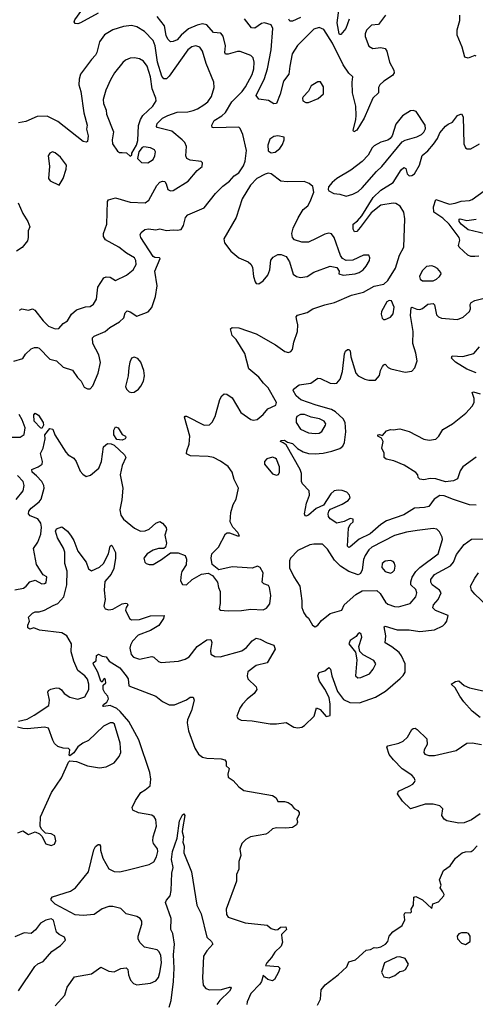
# Model space of a CAD drawing. Extents: x 1603745 to 1745082, y 385868 to 533966.
# Tile 538 of 646: x 1627650 to 1631048, y 493066 to 500411. Entities that reach past the tile are written whole.
import ezdxf

# ---------------------------------------------------------------- set-up
doc = ezdxf.new("R2010")
doc.units = 0

msp = doc.modelspace()

# ---------------------------------------------------------------- linework, layer by layer
at = {"layer": '0CON20XD'}
for points in [[(1630108.5, 500415), (1630082.3, 500345), (1630045, 500300), (1630035, 500299.2), (1630032.5, 500305), (1630018, 500388), (1630045.3, 500595.3)], [(1628235, 500458.8), (1628105, 500386), (1628085, 500380), (1628065, 500383.3), (1628056.7, 500395), (1628060.5, 500409.5), (1628115, 500481.2)], [(1627606, 497864), (1627675, 497884), (1627693.8, 497915), (1627735, 497956), (1627760, 497965), (1627784.3, 497965.7), (1627795, 497960), (1627875, 497879.2), (1627925, 497865.7), (1627975, 497819.4), (1628045, 497797.5), (1628082, 497742), (1628108, 497715), (1628130.5, 497670.5), (1628155, 497656.7), (1628175, 497656.7), (1628195, 497680), (1628236.3, 497773.7), (1628253.8, 497853.8), (1628241.2, 497911.2), (1628197.1, 497995), (1628193.1, 498036.9), (1628205, 498050), (1628288.8, 498085), (1628323.3, 498115), (1628394.3, 498155.7), (1628427, 498187), (1628436, 498224), (1628451.7, 498238.3), (1628475, 498232.5), (1628525, 498200), (1628608.8, 498231.2), (1628637.1, 498262.9), (1628664.4, 498345), (1628675.6, 498425), (1628658.6, 498535), (1628698.1, 498628.1), (1628692.5, 498635), (1628657.3, 498637.3), (1628644.7, 498644.7), (1628554.2, 498785), (1628548.8, 498805), (1628555.9, 498824.1), (1628582.5, 498845), (1628610.3, 498849.7), (1628665, 498844), (1628695, 498851.2), (1628745, 498838.8), (1628795, 498843.8), (1628825, 498840), (1628853.8, 498846.2), (1628871.2, 498875), (1628888, 498935), (1628903.8, 498955), (1629025, 499006.7), (1629110, 499115), (1629165, 499167.8), (1629215, 499205.5), (1629250.8, 499245), (1629285, 499269.2), (1629319.1, 499320.9), (1629332.5, 499355), (1629341.5, 499435), (1629315, 499553.3), (1629295, 499600), (1629285, 499610), (1629095, 499602.9), (1629085, 499607.5), (1629084.4, 499625), (1629100.7, 499659.3), (1629156.8, 499693.2), (1629185, 499719.2), (1629232.4, 499797.6), (1629309.3, 499875), (1629335, 499909.1), (1629385, 500002.5), (1629396, 500045), (1629400, 500095), (1629391.9, 500125), (1629375, 500144.3), (1629295, 500173.3), (1629275, 500174.5), (1629205, 500152.7), (1629184.2, 500154.2), (1629180.4, 500165), (1629185.2, 500215), (1629167.6, 500287.6), (1629149.7, 500309.7), (1629094.8, 500314.8), (1629045, 500373.5), (1629015, 500380), (1628975, 500370.4), (1628908.7, 500341.3), (1628854, 500296), (1628825, 500260.4), (1628795, 500246.9), (1628775, 500246), (1628756.2, 500266.2), (1628743.1, 500293.1), (1628731.2, 500365), (1628675.4, 500435)], [(1630377.8, 500445), (1630325.4, 500374.6), (1630275, 500370.4), (1630237.7, 500332.3), (1630227.1, 500305), (1630227.3, 500285), (1630254, 500214), (1630285, 500195.5), (1630345, 500204.3), (1630375.7, 500195.7), (1630388, 500175), (1630408, 500095), (1630440, 500035), (1630442, 500015), (1630430.8, 499995), (1630365, 499953.1), (1630335.7, 499925), (1630325.6, 499905), (1630325.7, 499865), (1630284.4, 499825), (1630220.5, 499675), (1630165, 499587.5), (1630143.2, 499573.2), (1630138.1, 499585), (1630157.9, 499665), (1630159.6, 499695), (1630156.7, 499765), (1630131.6, 499865), (1630129.7, 499945), (1630135.4, 499985.4), (1630105, 500010.6), (1630062.7, 500075), (1629983.8, 500235), (1629917.6, 500337.6), (1629885, 500351.9), (1629845, 500339.5), (1629722.3, 500217.7), (1629683.2, 500155), (1629665, 500063.3), (1629657.5, 500005), (1629617.3, 499952.7), (1629592.3, 499855), (1629565, 499786.7), (1629545, 499783.3), (1629505, 499808.8), (1629435, 499817.5), (1629413.9, 499843.9), (1629477, 499973), (1629499.5, 500045), (1629525.6, 500185), (1629538.8, 500345), (1629525, 500371.5), (1629475, 500386.5), (1629455, 500383.3), (1629405, 500347.3), (1629380.4, 500350.4), (1629326.7, 500416.7)], [(1629745, 500427.8), (1629685, 500400), (1629665, 500400.6), (1629658.2, 500415)], [(1631055, 500137.5), (1631045, 500142.5), (1630995, 500124), (1630970.9, 500130.9), (1630950, 500205), (1630912.5, 500295), (1630913.9, 500335), (1630934, 500405), (1630933.4, 500445)], [(1627650, 498245), (1627666, 498254), (1627715, 498244.3), (1627745, 498254.2), (1627763.6, 498243.6), (1627825, 498164.3), (1627865, 498125.6), (1627915, 498105.8), (1627941.7, 498108.3), (1627975, 498144.3), (1628008, 498165), (1628036.9, 498215), (1628073.1, 498246.9), (1628142.1, 498267.9), (1628175, 498270), (1628200.2, 498289.8), (1628222.5, 498325), (1628234.2, 498415), (1628278, 498485), (1628295, 498491.5), (1628325, 498488.9), (1628365, 498465.6), (1628446, 498505), (1628497.1, 498545), (1628520, 498585), (1628517.1, 498615), (1628505.5, 498635), (1628448.2, 498668.2), (1628389.4, 498715), (1628289.5, 498769.5), (1628274.6, 498794.6), (1628276.5, 498815), (1628300.9, 498885), (1628304.3, 499055), (1628311.9, 499068.1), (1628365, 499081.8), (1628475, 499048.4), (1628586.2, 499045), (1628614.7, 499065.3), (1628673.1, 499175), (1628695, 499198.1), (1628715, 499205.6), (1628732.7, 499202.7), (1628744, 499185), (1628755, 499143.8), (1628775, 499132.9), (1628795, 499135.8), (1628906, 499205), (1628974.3, 499285.7), (1629011.2, 499315), (1629013, 499343), (1629005, 499352.5), (1628922.4, 499362.4), (1628896.4, 499376.4), (1628890, 499395), (1628894.4, 499465), (1628881.1, 499495), (1628863.3, 499515), (1628785, 499579.1), (1628675.6, 499605.6), (1628670, 499615), (1628674.6, 499635.4), (1628714.3, 499675.7), (1628755, 499696.5), (1628825, 499721.2), (1628905, 499723.4), (1628945, 499732.7), (1628976.9, 499745), (1629024.4, 499775), (1629052.4, 499797.6), (1629081.7, 499838.3), (1629100, 499905), (1629098.6, 499945), (1629041.4, 500085), (1629015, 500176.7), (1628995, 500205.8), (1628965, 500214.4), (1628935, 500207.8), (1628905.5, 500185), (1628765, 499989.2), (1628745, 499970), (1628725, 499968.5), (1628709.9, 499989.9), (1628677.8, 500095), (1628659.7, 500215), (1628645.3, 500255), (1628582.4, 500322.4), (1628525, 500357.1), (1628485, 500367.5), (1628425, 500359.2), (1628345, 500333.8), (1628281.7, 500298.3), (1628245, 500246.2), (1628226.4, 500165), (1628216.5, 500145), (1628185, 500112.9), (1628104.5, 500005), (1628093.7, 499966.3), (1628091.2, 499925), (1628106.7, 499875), (1628128.2, 499715), (1628154.2, 499625), (1628149.2, 499595), (1628162, 499545), (1628155, 499502.5), (1628145, 499496.7), (1628125, 499501.2), (1627935, 499651.9), (1627855, 499691.5), (1627781.9, 499688.1), (1627695, 499651.1), (1627641.7, 499641.7)], [(1628475, 499393.3), (1628487, 499403), (1628487.5, 499415), (1628522.5, 499475), (1628530.7, 499509.3), (1628537.4, 499622.6), (1628550.5, 499665), (1628569.5, 499695), (1628642.7, 499765), (1628667.8, 499805), (1628665.6, 499825), (1628637.8, 499895), (1628625.2, 499985.2), (1628600.3, 500065), (1628575, 500101.1), (1628545, 500118.6), (1628507, 500127), (1628475, 500124.2), (1628440.3, 500109.7), (1628419.8, 500090.2), (1628358.6, 500015), (1628327, 499963), (1628292.2, 499885), (1628273.5, 499815), (1628274.6, 499785), (1628294.4, 499735), (1628298.6, 499705), (1628350.5, 499575), (1628340, 499515), (1628343.1, 499485), (1628378.8, 499428.8), (1628395, 499420), (1628415, 499420), (1628447.7, 499417.7), (1628475, 499393.3)], [(1629785, 499792), (1629805, 499794), (1629876.1, 499823.9), (1629915, 499857.5), (1629915, 499910), (1629895, 499947.5), (1629875, 499946.7), (1629825, 499916.7), (1629803.6, 499876.4), (1629764, 499835), (1629758.8, 499825), (1629763.3, 499805), (1629785, 499792)], [(1630085, 499094), (1630135, 499108), (1630175, 499130), (1630205, 499155.8), (1630310.6, 499279.4), (1630350.8, 499315), (1630501.7, 499498.3), (1630525, 499512.5), (1630613.1, 499536.9), (1630648, 499555), (1630665, 499572), (1630675.8, 499595.8), (1630674.4, 499624.4), (1630606.2, 499725), (1630585, 499732.5), (1630565, 499730.8), (1630505, 499692.5), (1630455, 499631.2), (1630428.6, 499545), (1630414.4, 499525.6), (1630395, 499512), (1630344.2, 499495.8), (1630295, 499470), (1630280, 499455), (1630248.8, 499401.2), (1630205, 499354), (1630121.1, 499288.9), (1630015, 499225.8), (1629980, 499195), (1629953.3, 499165), (1629950, 499145), (1629956.7, 499135), (1629994.3, 499114.3), (1630039.1, 499109.1), (1630085, 499094)], [(1627615, 496158.8), (1627678.7, 496171.3), (1627698.5, 496185), (1627725, 496218), (1627765, 496230), (1627815, 496203.3), (1627835, 496203.8), (1627847.3, 496212.7), (1627852.5, 496255), (1627825, 496270), (1627775.7, 496345.7), (1627753.1, 496465), (1627786.3, 496513.7), (1627808.1, 496571.9), (1627813.2, 496625), (1627807.9, 496655), (1627786.3, 496686.3), (1627729.5, 496709.5), (1627715.4, 496725), (1627719.7, 496745), (1627735, 496766.7), (1627795, 496813.9), (1627811.3, 496835), (1627831.9, 496915), (1627830.9, 496935), (1627816.2, 496966.2), (1627775, 497008.4), (1627744.6, 497035), (1627740, 497055), (1627789.2, 497075), (1627818.1, 497095), (1627820.9, 497115), (1627806.2, 497175), (1627825.9, 497214.1), (1627839.6, 497285), (1627838.5, 497315), (1627875, 497360.5), (1627897.1, 497355), (1627913.5, 497315), (1627994.3, 497184.3), (1628012.5, 497165), (1628055, 497140), (1628072, 497115), (1628102.4, 497042.4), (1628120.3, 497020.3), (1628145, 497003.8), (1628177.3, 497012.7), (1628240, 497065), (1628260, 497115), (1628274.7, 497225.3), (1628305, 497248.5), (1628333.6, 497246.4), (1628355.6, 497235.6), (1628432.1, 497165), (1628443.1, 497145), (1628414.6, 497085), (1628398.8, 497015), (1628419.4, 496915), (1628411.8, 496828.2), (1628397.1, 496755), (1628404.1, 496715), (1628425.4, 496685), (1628507.3, 496617.3), (1628552.5, 496595), (1628585, 496596.9), (1628615, 496610), (1628665, 496654.4), (1628695, 496667.1), (1628716, 496655), (1628742.9, 496622.9), (1628744.3, 496605), (1628733.1, 496565), (1628744.4, 496505), (1628737.1, 496475), (1628725, 496465.7), (1628685, 496465.5), (1628645, 496452.7), (1628600, 496425), (1628577.1, 496395), (1628584.3, 496365), (1628594.5, 496354.5), (1628616.6, 496346.6), (1628645, 496347.5), (1628707.2, 496382.8), (1628775, 496434.4), (1628833.3, 496433.3), (1628883.3, 496415), (1628895.5, 496385.5), (1628891.4, 496345), (1628859.2, 496295), (1628854, 496275), (1628848.8, 496225), (1628865, 496196.7), (1628895, 496196.2), (1628936.2, 496235), (1629005.9, 496274.1), (1629055, 496282.5), (1629087.5, 496265), (1629126.7, 496215), (1629133.3, 496175), (1629146, 496145), (1629145.4, 496055), (1629137.5, 496015), (1629145, 496006), (1629205, 496000.5), (1629305, 496002.3), (1629375, 496012.7), (1629465, 496008.5), (1629490.2, 496019.8), (1629515.5, 496054.5), (1629523.8, 496115), (1629514.7, 496174.7), (1629505, 496189.1), (1629472.2, 496202.2), (1629459.4, 496215), (1629466.9, 496285), (1629445, 496323.8), (1629425, 496333.3), (1629385, 496320), (1629235, 496329.4), (1629136.1, 496306.1), (1629086.7, 496346.7), (1629078.8, 496395), (1629084.2, 496425), (1629134.3, 496475.7), (1629186.2, 496575), (1629197.3, 496582.7), (1629215, 496583.1), (1629275, 496560), (1629288.8, 496561.2), (1629278.2, 496585), (1629240.9, 496625), (1629220.6, 496665), (1629224.4, 496734.4), (1629243.3, 496795), (1629263.8, 496835), (1629282.5, 496915), (1629249.9, 496979.9), (1629235, 497035.6), (1629205, 497078), (1629148.3, 497118.3), (1629095, 497143.6), (1629055, 497153.1), (1628925, 497157.1), (1628895, 497173.3), (1628896.2, 497195), (1628914.2, 497245), (1628920, 497305), (1628880, 497445), (1628885, 497452.5), (1628895, 497453.3), (1629025, 497385.7), (1629065, 497388), (1629085, 497408.8), (1629108.9, 497451.1), (1629142.3, 497577.7), (1629157.5, 497605), (1629175, 497620), (1629195, 497616.7), (1629235, 497588.8), (1629300, 497480), (1629375, 497428.9), (1629395, 497424.4), (1629420.7, 497429.3), (1629467.1, 497465), (1629501.7, 497508.3), (1629560, 497535), (1629566, 497555), (1629504.7, 497664.7), (1629469.2, 497699.2), (1629434.4, 497745), (1629360, 497805), (1629329.5, 497919.5), (1629265.6, 498025.6), (1629234, 498055), (1629223.3, 498105), (1629236.2, 498113.8), (1629285, 498112.5), (1629415, 498066.9), (1629558.8, 497985), (1629627.5, 497935), (1629655, 497928), (1629672.5, 497935), (1629685, 497950), (1629696, 498005), (1629722.9, 498085), (1629725.6, 498135), (1629717.8, 498167.8), (1629712.5, 498195), (1629723.2, 498206.8), (1629795, 498225.8), (1629836.5, 498253.5), (1629925.4, 498284.6), (1629999, 498301), (1630123.8, 498355), (1630215, 498377.5), (1630295, 498423.3), (1630365, 498438), (1630395, 498466), (1630453.6, 498556.4), (1630482.5, 498655), (1630514.2, 498715), (1630522.1, 498925), (1630515.4, 498975), (1630488.5, 499018.5), (1630455, 499039.2), (1630435, 499041.8), (1630345, 499026.8), (1630270.5, 498969.5), (1630190.6, 498859.4), (1630165, 498831.2), (1630148.3, 498828.3), (1630137, 498847), (1630136.7, 498885), (1630169.7, 498910.3), (1630203.2, 498946.8), (1630285.8, 499085), (1630345, 499137.9), (1630436.1, 499195), (1630495, 499290.4), (1630515, 499307.5), (1630530.6, 499300.6), (1630540.9, 499260.9), (1630555, 499246.5), (1630575, 499247.5), (1630595, 499260.6), (1630633.2, 499325), (1630652.6, 499397.4), (1630695, 499432.5), (1630737.8, 499482.2), (1630767.5, 499525), (1630783.6, 499566.4), (1630825, 499616.5), (1630845, 499632.2), (1630879.2, 499645), (1630915, 499696), (1630945, 499708), (1630958.8, 499685), (1630963.8, 499485), (1630974.4, 499455), (1630986.7, 499446.7), (1631015, 499447.1), (1631080, 499485)], [(1629525, 499418), (1629555, 499422.5), (1629589.3, 499450.7), (1629609.2, 499480.8), (1629624, 499515), (1629622.5, 499535), (1629575, 499545.5), (1629545, 499539.1), (1629515, 499518.6), (1629500.8, 499475), (1629503.4, 499433.4), (1629525, 499418)], [(1628605, 499342), (1628645, 499368.8), (1628658, 499395), (1628663.3, 499425), (1628655, 499440), (1628625.8, 499455.8), (1628577, 499463), (1628563.6, 499456.4), (1628540, 499425), (1628530, 499375), (1628560, 499345), (1628605, 499342)], [(1627945, 499177.5), (1627974.4, 499225.6), (1627996.1, 499295), (1627999.4, 499325), (1627955, 499385.6), (1627915, 499418.6), (1627894.4, 499425.6), (1627874.5, 499415.5), (1627862.9, 499395), (1627873, 499317), (1627865.6, 499225), (1627878.2, 499208.2), (1627945, 499177.5)], [(1629435, 498440), (1629465, 498462), (1629502, 498505), (1629516, 498545), (1629524.1, 498615.9), (1629540.5, 498639.5), (1629575, 498660), (1629599.3, 498659.3), (1629637.5, 498645), (1629663.3, 498605), (1629691.2, 498511.2), (1629714.2, 498494.2), (1629745, 498487.5), (1629795.5, 498494.5), (1629845, 498527.1), (1629965, 498572), (1630015, 498561.2), (1630033.3, 498535), (1630030, 498515), (1630064.1, 498504.1), (1630152.5, 498515), (1630181.2, 498525), (1630212, 498545), (1630235, 498571.2), (1630258.6, 498615), (1630262, 498635), (1630255, 498653.3), (1630215, 498654.2), (1630134.3, 498615.7), (1630084.2, 498614.2), (1630059.1, 498629.1), (1630042.6, 498652.6), (1629995, 498786.2), (1629975, 498814.2), (1629955, 498819.4), (1629925, 498811.5), (1629862.4, 498777.6), (1629805, 498750.5), (1629755, 498750), (1629699.7, 498769.7), (1629685.7, 498785.7), (1629680, 498815), (1629689.4, 498855), (1629728.1, 498931.9), (1629765.5, 498994.5), (1629798.3, 499021.7), (1629815.6, 499055), (1629844.2, 499125), (1629836, 499166), (1629809.7, 499189.7), (1629772.7, 499202.7), (1629645, 499200.8), (1629597, 499207), (1629525, 499260), (1629503.9, 499266.1), (1629480.5, 499259.5), (1629418.8, 499225), (1629372.8, 499177.2), (1629308.9, 499075), (1629265.5, 498935), (1629174, 498775), (1629176.7, 498745), (1629225, 498683.3), (1629285, 498634.2), (1629355, 498603.3), (1629375, 498587.5), (1629386.2, 498565), (1629394, 498495), (1629406.1, 498456.1), (1629415, 498443.3), (1629435, 498440)], [(1631075, 498647.1), (1631045, 498644.3), (1631015, 498644.4), (1630992, 498655), (1630926.9, 498715), (1630923.3, 498725), (1630932.7, 498765), (1630928.2, 498785), (1630853.4, 498885), (1630805, 498930.4), (1630738.4, 498975), (1630736, 499014), (1630755, 499070), (1630855, 499035.7), (1630898.5, 499041.5), (1630942.3, 499057.7), (1631005, 499061.9), (1631025, 499068.6), (1631115.5, 499134.5)], [(1627639.2, 499045), (1627674.7, 498964.7), (1627712, 498905), (1627725.7, 498864.3), (1627714.2, 498835), (1627714.3, 498785), (1627707.9, 498762.1), (1627669.3, 498710.7), (1627627.5, 498685)], [(1631165, 498804.1), (1630995, 498842.8), (1630941.9, 498885), (1630928.8, 498905), (1630927.7, 498922.3), (1630935, 498925.5), (1630985, 498913.1), (1631055, 498923.2)], [(1630655, 498462.9), (1630735, 498463.5), (1630760, 498475), (1630781.2, 498495), (1630793.3, 498515), (1630791.2, 498525), (1630766.2, 498555), (1630745, 498567.1), (1630724.1, 498574.1), (1630685, 498570), (1630651.7, 498538.3), (1630632.9, 498495), (1630636, 498475), (1630655, 498462.9)], [(1631055, 496789.6), (1631005, 496792.7), (1630885, 496830.4), (1630815, 496859.6), (1630785, 496861.2), (1630741.4, 496835), (1630700.8, 496779.2), (1630668.9, 496771.1), (1630595, 496767.1), (1630515, 496717.3), (1630385, 496672), (1630345, 496646.1), (1630265, 496574.2), (1630183.4, 496536.6), (1630115, 496478.8), (1630105, 496473.8), (1630094.3, 496484.3), (1630103.1, 496616.9), (1630114.2, 496645.8), (1630136.2, 496665), (1630137.5, 496685), (1630115, 496690), (1630071.4, 496668.6), (1630015, 496656), (1629965, 496686.7), (1629953.8, 496705), (1629952, 496725), (1629956.1, 496743.9), (1629969.5, 496760.5), (1630054.5, 496795.5), (1630100, 496825), (1630114.2, 496845), (1630110, 496865), (1630090, 496885), (1630055, 496898.9), (1630025, 496902.2), (1629995, 496895.6), (1629970, 496875), (1629915, 496788.8), (1629861.2, 496765), (1629805, 496714.2), (1629785, 496706.7), (1629780, 496710), (1629774.2, 496725), (1629790, 496805), (1629810.6, 496865), (1629810, 496895), (1629758.7, 496948.7), (1629752.3, 496965), (1629753.2, 497025), (1629743.2, 497055), (1629638.1, 497238.1), (1629615, 497253.1), (1629596.7, 497265), (1629597.5, 497272.5), (1629625, 497273.3), (1629648.3, 497258.3), (1629685, 497248.1), (1629722.4, 497212.4), (1629765, 497186.2), (1629805, 497175.4), (1629855, 497171.8), (1629914, 497176), (1629978.3, 497191.7), (1630038.4, 497211.6), (1630060.2, 497229.8), (1630073.3, 497256.7), (1630082.9, 497337.1), (1630078.9, 497405), (1630063, 497433), (1630006.1, 497486.1), (1629975, 497503.8), (1629860.8, 497535), (1629746.9, 497575), (1629712.7, 497605), (1629688.8, 497645), (1629693.3, 497655), (1629735, 497685.8), (1629820.5, 497699.5), (1629875, 497735.7), (1629895, 497734.4), (1629965, 497700), (1629995, 497695.6), (1630015, 497699.4), (1630040.7, 497729.3), (1630056.9, 497786.9), (1630073.1, 497916.9), (1630081.2, 497938.8), (1630095, 497950), (1630105, 497950), (1630115, 497940), (1630119.5, 497895), (1630156.2, 497775), (1630175, 497753.3), (1630225, 497728.6), (1630255, 497721.4), (1630305, 497721.2), (1630333, 497757), (1630340.8, 497795), (1630355, 497822.5), (1630365, 497836.7), (1630375, 497840), (1630398.8, 497815), (1630417.5, 497805), (1630525, 497780.8), (1630575, 497788.8), (1630597, 497813), (1630614, 497865), (1630604.3, 497924.3), (1630583.1, 497995), (1630583.8, 498085), (1630564.7, 498205), (1630569.2, 498260.8), (1630575, 498265.7), (1630611.4, 498251.4), (1630635, 498249.4), (1630655, 498256.9), (1630695, 498288.1), (1630734.2, 498294.2), (1630744.2, 498284.2), (1630760, 498210), (1630774.5, 498194.5), (1630795.9, 498184.1), (1630915, 498174.4), (1630958.1, 498191.9), (1631005.4, 498235), (1631012.3, 498255), (1631010.5, 498285), (1631018.2, 498301.8), (1631044, 498316), (1631123.3, 498336.7)], [(1630375, 498173.1), (1630415, 498192.5), (1630435, 498216.7), (1630444.4, 498265), (1630423.9, 498313.9), (1630405, 498316), (1630388.8, 498305), (1630349.2, 498235), (1630345.7, 498215), (1630352.9, 498185), (1630363.6, 498173.6), (1630375, 498173.1)], [(1631055, 497777.6), (1630985, 497804.1), (1630899.5, 497855), (1630871.4, 497885), (1630875, 497903.3), (1630955, 497899.2), (1631038.3, 497921.7), (1631079.2, 497970.8)], [(1628485, 497629.5), (1628505, 497632.7), (1628536, 497654), (1628553.9, 497676.1), (1628574.3, 497715), (1628582, 497755), (1628575.8, 497795), (1628555, 497856.7), (1628532.3, 497882.3), (1628505, 497893.8), (1628484.2, 497885.8), (1628471.9, 497855), (1628463.3, 497815), (1628460.6, 497755), (1628440.6, 497675), (1628448.1, 497655), (1628468, 497635), (1628485, 497629.5)], [(1631055, 497147.8), (1630954.5, 497075), (1630934.5, 497045), (1630916, 496985), (1630885, 496971.5), (1630825, 496963.1), (1630755, 496984.6), (1630712.8, 496987.2), (1630665, 496979.2), (1630635, 496984.2), (1630621.2, 496995), (1630619.2, 497015), (1630603.9, 497033.9), (1630517.1, 497087.1), (1630439.6, 497119.6), (1630383, 497133), (1630368.8, 497145), (1630368, 497178), (1630351.2, 497215), (1630361.2, 497265), (1630349.3, 497289.3), (1630322.5, 497305), (1630322.5, 497315), (1630335, 497317.5), (1630355, 497310), (1630386.2, 497343.8), (1630415, 497353.3), (1630435, 497350), (1630485, 497359.2), (1630555, 497339.2), (1630665, 497282.2), (1630705, 497274.5), (1630755, 497280.6), (1630776.5, 497305), (1630805.4, 497354.6), (1630878.9, 497395), (1630977.9, 497475), (1631025, 497527.9), (1631039.8, 497555), (1631041, 497585), (1631025, 497630), (1631035.8, 497634.2), (1631085, 497619.2)], [(1627584.6, 497295.4), (1627655, 497297.6), (1627683.1, 497316.9), (1627691.4, 497365), (1627669, 497425), (1627646.4, 497465)], [(1627815, 497362), (1627805, 497365.8), (1627758, 497415), (1627756.4, 497463.6), (1627765, 497476.7), (1627791.7, 497461.7), (1627824.3, 497405), (1627827.8, 497385), (1627815, 497362)], [(1629855, 497324.5), (1629885, 497326.9), (1629905, 497338.8), (1629931.4, 497385), (1629933.1, 497395), (1629921.9, 497415), (1629886.9, 497433.1), (1629825, 497445.4), (1629775, 497464.5), (1629745, 497465.6), (1629718.5, 497451.5), (1629711.1, 497435), (1629712.5, 497405), (1629745, 497356.9), (1629805, 497328.5), (1629855, 497324.5)], [(1628415, 497274.3), (1628375, 497280), (1628351.5, 497315), (1628351.4, 497348.6), (1628365, 497373.3), (1628385, 497366.2), (1628415, 497317.5), (1628440, 497305), (1628442.5, 497295), (1628436.4, 497283.6), (1628415, 497274.3)], [(1629565, 497013.8), (1629580.8, 497019.2), (1629589.2, 497035), (1629587.1, 497075), (1629565, 497131.2), (1629555, 497140.8), (1629535, 497146.4), (1629492.5, 497135), (1629475.6, 497115), (1629475.7, 497095), (1629535, 497022.5), (1629565, 497013.8)], [(1627625, 496832.2), (1627676.5, 496895), (1627683.8, 496935), (1627676.8, 496965), (1627635, 497009.6)], [(1627642.4, 495177.6), (1627705, 495193.1), (1627757.5, 495222.5), (1627868.6, 495295), (1627873.1, 495335), (1627859.2, 495395), (1627865, 495406.7), (1627882.3, 495417.7), (1627923.2, 495426.8), (1627945, 495424.2), (1627962.7, 495412.7), (1627983.3, 495385), (1628025, 495357.5), (1628085, 495343.3), (1628135, 495358.9), (1628165.4, 495415), (1628167.1, 495455), (1628155, 495490.6), (1628135, 495516.7), (1628085.2, 495555.2), (1628053.2, 495625), (1628033.3, 495695), (1628036.9, 495755), (1628002.9, 495815), (1627965, 495837.3), (1627797.7, 495857.7), (1627755, 495873.1), (1627725, 495864.5), (1627711.3, 495875), (1627710.8, 495895), (1627724.4, 495925), (1627716.9, 495955), (1627745, 495983.3), (1627765, 495992.7), (1627795, 495992.7), (1627835, 496006.2), (1627899.9, 496040.1), (1627935, 496056.8), (1627979.2, 496105), (1628002.9, 496195), (1628005.7, 496295.7), (1627987.3, 496355), (1627987.9, 496437.9), (1627977.4, 496467.4), (1627931.5, 496545), (1627918, 496595), (1627925, 496613.3), (1627965, 496626.7), (1628005.8, 496595), (1628035, 496558), (1628055.4, 496525), (1628085, 496447.1), (1628145.8, 496365), (1628163.5, 496313.5), (1628185, 496300), (1628245, 496325.6), (1628274.7, 496355.3), (1628311.5, 496425), (1628325, 496483.3), (1628335, 496490.8), (1628340.8, 496485), (1628365.6, 496435.6), (1628365.6, 496395), (1628352.4, 496317.6), (1628333.1, 496275), (1628285, 496220.8), (1628281.2, 496155), (1628288.5, 496085), (1628278.6, 496035), (1628287.5, 496015), (1628315, 496009.2), (1628345, 496012.5), (1628415, 496054.2), (1628438.8, 496058.8), (1628452.5, 496055), (1628457.5, 496045), (1628443.8, 496025), (1628440, 496005), (1628468.6, 495945), (1628483.8, 495933.8), (1628545, 495937.3), (1628625, 495963.1), (1628727.5, 495965), (1628723.8, 495945), (1628687.6, 495892.4), (1628625, 495854.6), (1628535, 495818.7), (1628492.7, 495775), (1628476.7, 495745), (1628472.8, 495722.8), (1628481.9, 495675), (1628500, 495655), (1628545, 495640.4), (1628635, 495660.5), (1628650, 495655), (1628685, 495622.5), (1628705, 495615.7), (1628835, 495626.5), (1628885, 495639.5), (1628915, 495656.7), (1628973.5, 495735), (1629045, 495785.7), (1629075, 495786.2), (1629084.2, 495765), (1629072.2, 495705), (1629076.6, 495676.6), (1629105, 495661.1), (1629145, 495658.1), (1629307.4, 495702.6), (1629342.7, 495727.3), (1629385, 495777.1), (1629415, 495796), (1629445, 495790.8), (1629495, 495762), (1629545.5, 495745.5), (1629555.8, 495715), (1629496.3, 495613.7), (1629415, 495593.5), (1629351.4, 495545), (1629345.7, 495515), (1629352.5, 495495), (1629413.8, 495435), (1629418.6, 495415), (1629399.4, 495385), (1629347, 495343), (1629311.1, 495305), (1629291.9, 495275), (1629270, 495215), (1629276.8, 495196.8), (1629302.5, 495185), (1629385, 495180), (1629518.8, 495158.8), (1629565, 495156.9), (1629637.3, 495167.3), (1629695, 495134.3), (1629725, 495128.6), (1629755, 495132.5), (1629775.5, 495144.5), (1629847.5, 495215), (1629865, 495277.5), (1629892.5, 495265), (1629935, 495212.5), (1629965, 495220), (1629966.9, 495305), (1629958.4, 495355), (1629927.3, 495417.3), (1629887.3, 495477.3), (1629874, 495515), (1629885, 495541.2), (1629925, 495553.3), (1629955, 495578.8), (1629968.1, 495565), (1629977.1, 495515), (1630020.4, 495400.4), (1630065, 495340), (1630112.1, 495317.9), (1630185.4, 495314.6), (1630305, 495356.5), (1630378.3, 495401.7), (1630487, 495497), (1630511.1, 495518.9), (1630526.3, 495543.7), (1630524.6, 495605), (1630497.1, 495665), (1630479.4, 495689.4), (1630425, 495732.1), (1630375, 495762), (1630380.3, 495815), (1630368.8, 495881.2), (1630375, 495885.8), (1630465, 495860), (1630555, 495859.6), (1630634.3, 495845.7), (1630745, 495859.2), (1630805, 495890), (1630823.6, 495906.4), (1630835.8, 495925), (1630846.2, 495965), (1630752.4, 496002.4), (1630732.6, 496022.6), (1630736.2, 496045), (1630770.8, 496085), (1630793.1, 496135), (1630781.4, 496155), (1630725.6, 496195), (1630716.7, 496215), (1630716.7, 496235), (1630745, 496273.1), (1630863.3, 496336.7), (1630884.7, 496365.3), (1630907.5, 496422.5)], [(1629855, 495882.5), (1629875, 495894), (1629900.9, 495929.1), (1629965, 495982.2), (1630053.8, 496006.2), (1630070.8, 496045), (1630157.6, 496122.4), (1630205, 496149.6), (1630315, 496151.5), (1630339.5, 496129.5), (1630377.9, 496065), (1630395, 496052), (1630445, 496033.5), (1630475, 496031.5), (1630562.9, 496055), (1630604.6, 496105), (1630613.4, 496135), (1630605, 496160.9), (1630568.7, 496195), (1630567.6, 496217.6), (1630578, 496252), (1630605, 496295.4), (1630635, 496325.4), (1630770.9, 496425), (1630804.2, 496534.2), (1630801.7, 496551.7), (1630781.2, 496591.2), (1630760.5, 496610.5), (1630735, 496614.3), (1630615, 496600.9), (1630535, 496587.8), (1630445, 496563.4), (1630277.1, 496475), (1630254.6, 496455), (1630226, 496414), (1630215.7, 496385), (1630204.1, 496305.9), (1630191.1, 496278.9), (1630175, 496270.6), (1630104, 496294), (1630044.1, 496334.1), (1629998.4, 496378.4), (1629945, 496460.6), (1629908.2, 496498.2), (1629845, 496498.5), (1629815, 496492.2), (1629725, 496451.1), (1629670, 496395), (1629663.5, 496375), (1629661.7, 496321.7), (1629694.4, 496255), (1629740.8, 496185), (1629754.5, 496075.5), (1629753.8, 496025), (1629769.5, 495985), (1629785, 495964.3), (1629805.5, 495945.5), (1629835, 495894), (1629855, 495882.5)], [(1630907.5, 496422.5), (1630964.8, 496495.2), (1631020, 496535), (1631115, 496539.2)], [(1630415, 496283.1), (1630430.7, 496289.3), (1630445.6, 496305), (1630451.1, 496335), (1630445.6, 496355.6), (1630435, 496368), (1630415, 496377.1), (1630375, 496371.4), (1630354.3, 496355), (1630350, 496325), (1630376.2, 496295), (1630415, 496283.1)], [(1631135, 496041.9), (1631045, 496124.3), (1631020, 496155), (1631013.3, 496185), (1631043.8, 496245), (1631072, 496285)], [(1630172.5, 495502.5), (1630195, 495503.1), (1630259.5, 495530.5), (1630286.9, 495565), (1630305.8, 495605), (1630291.7, 495631.7), (1630211.7, 495671.7), (1630188, 495698), (1630178.8, 495735), (1630201.2, 495805), (1630196.1, 495826.1), (1630185, 495836.7), (1630175, 495832.5), (1630160, 495810), (1630115, 495778.8), (1630106.2, 495755), (1630153.8, 495693.8), (1630164, 495635), (1630156, 495515), (1630172.5, 495502.5)], [(1627914.3, 493055), (1627986.7, 493135), (1628005, 493193.3), (1628060.3, 493269.7), (1628185, 493294.2), (1628255, 493343.3), (1628315, 493312.5), (1628355, 493308), (1628405, 493334.2), (1628445, 493338.8), (1628455.8, 493325.8), (1628460.8, 493285), (1628475.8, 493245), (1628500.2, 493220.2), (1628525, 493211.1), (1628626.4, 493223.6), (1628665, 493240.8), (1628684.6, 493265.4), (1628696.6, 493303.4), (1628706.8, 493375), (1628701.9, 493431.9), (1628688.9, 493458.9), (1628675, 493471.1), (1628582.2, 493492.2), (1628546.6, 493526.6), (1628534.5, 493554.5), (1628534.3, 493575), (1628561.4, 493665), (1628560.8, 493685), (1628550, 493705), (1628525, 493720.8), (1628445, 493742), (1628405, 493779.4), (1628345, 493795.5), (1628315, 493794.4), (1628265, 493778.1), (1628205, 493737.1), (1628125, 493728.2), (1628065, 493732.5), (1627915, 493814), (1627885, 493843.8), (1627884, 493855), (1627895, 493868), (1628030.2, 493909.8), (1628065.9, 493934.1), (1628164, 494055), (1628202.7, 494217.3), (1628215, 494242.5), (1628235, 494257.5), (1628245, 494257.5), (1628252.5, 494245), (1628252.5, 494215), (1628271.1, 494155), (1628315, 494076.7), (1628355, 494055.5), (1628397.5, 494055), (1628469.1, 494070.9), (1628615, 494109.4), (1628650.9, 494129.1), (1628670.4, 494165), (1628680, 494205), (1628677.5, 494225), (1628647.9, 494265), (1628642.7, 494285), (1628645.3, 494315), (1628670, 494395), (1628664.5, 494444.5), (1628654.5, 494464.5), (1628636.5, 494476.5), (1628537.5, 494495), (1628493.8, 494515), (1628490, 494535), (1628513.3, 494586.7), (1628552.9, 494647.1), (1628586.2, 494665), (1628622.5, 494695), (1628627.7, 494745), (1628621.8, 494795), (1628539.5, 495039.5), (1628464.8, 495174.8), (1628400.8, 495250.8), (1628375, 495272.4), (1628325, 495294.2), (1628276.7, 495286.7), (1628270.8, 495290.8), (1628275, 495301.2), (1628300.3, 495319.7), (1628312.1, 495345), (1628308.5, 495365), (1628285, 495389.1), (1628271.8, 495415), (1628273.3, 495446.7), (1628292.5, 495465), (1628290, 495485), (1628285, 495497.5), (1628275, 495492.5), (1628265, 495470), (1628255, 495476.7), (1628232.8, 495542.8), (1628197.5, 495605), (1628200, 495615), (1628220.7, 495629.3), (1628222.9, 495667.1), (1628237.5, 495677.5), (1628265, 495662), (1628295, 495656.7), (1628317.5, 495625), (1628397.1, 495575), (1628445, 495516), (1628459.2, 495495), (1628465, 495441.4), (1628664.5, 495364.5), (1628715, 495323.8), (1628765, 495300), (1628805, 495300), (1628895, 495336.2), (1628922.7, 495357.3), (1628945, 495356), (1628952.5, 495335), (1628932.1, 495257.9), (1628901.8, 495188.2), (1628898.8, 495165), (1628908.5, 495105), (1628957.6, 494977.6), (1628985, 494932), (1629015, 494909.2), (1629045, 494901.2), (1629153.6, 494896.4), (1629179.3, 494889.3), (1629190, 494875), (1629190, 494845), (1629212.5, 494825), (1629203, 494783), (1629205, 494760), (1629242.5, 494735), (1629285, 494687.5), (1629321.7, 494661.7), (1629535, 494623.3), (1629562.5, 494605), (1629575, 494580), (1629625, 494580), (1629651.7, 494571.7), (1629675, 494557.5), (1629697, 494527), (1629725, 494511.2), (1629735.8, 494495.8), (1629735.8, 494484.2), (1629717, 494447), (1629723.3, 494425), (1629715.9, 494404.1), (1629685, 494386), (1629635, 494380), (1629565, 494383.1), (1629536.7, 494375), (1629504.5, 494345.5), (1629485, 494335.6), (1629372, 494315), (1629337.5, 494295), (1629307.5, 494265), (1629293, 494223), (1629298.6, 494175), (1629285, 494130), (1629284, 494075), (1629268.1, 494035), (1629268.1, 493985), (1629190, 493775), (1629192.5, 493735), (1629205, 493716.7), (1629333, 493673), (1629495, 493657.1), (1629525, 493632), (1629558.3, 493621.7), (1629576.1, 493623.9), (1629595, 493641.2), (1629635, 493643.3), (1629641.2, 493625), (1629602.9, 493587.1), (1629605, 493557.5), (1629610.4, 493529.6), (1629601.1, 493498.9), (1629552.5, 493455), (1629528.6, 493415), (1629493.1, 493375), (1629484.5, 493355), (1629578, 493348), (1629590, 493335), (1629581.4, 493305), (1629549.6, 493250.4), (1629535, 493241.5), (1629501.9, 493251.9), (1629465, 493281.2), (1629454.2, 493235), (1629442.5, 493215), (1629373.1, 493146.9), (1629346.9, 493085), (1629344.4, 493065)], [(1631085, 495205.4), (1631025, 495253.5), (1630962.5, 495322.5), (1630934.1, 495364.1), (1630897.1, 495427.1), (1630867.5, 495455), (1630900, 495475), (1630925, 495480), (1630966.2, 495445), (1631005, 495425.6), (1631105.8, 495404.2)], [(1627636.1, 494343.9), (1627675, 494361.2), (1627715, 494333.8), (1627765, 494352.5), (1627797, 494337), (1627815, 494320), (1627845, 494263.8), (1627885, 494250), (1627909.7, 494260.3), (1627920.8, 494285), (1627912, 494322), (1627885, 494336.7), (1627843, 494343), (1627813, 494373), (1627803.3, 494395), (1627806.7, 494465), (1627888.6, 494645), (1627961.4, 494755), (1628015, 494872.5), (1628025, 494882.5), (1628075, 494876.7), (1628155, 494844), (1628245, 494829.2), (1628295, 494838), (1628355, 494866.2), (1628392, 494915), (1628404.3, 494945), (1628399.5, 495015), (1628356.7, 495156.7), (1628345, 495164.4), (1628325, 495164.5), (1628275, 495139.5), (1628162.5, 495035), (1628120.8, 495015), (1628084.5, 494985.5), (1628055, 494942.5), (1628025, 494920), (1628020, 494925), (1628023.3, 494965), (1628014.1, 494974.1), (1627975, 494976.9), (1627935, 494989.3), (1627911.2, 495011.2), (1627896.5, 495036.5), (1627865, 495126.5), (1627835, 495133.2), (1627709.8, 495119.8), (1627675, 495122.2), (1627635, 495134.2)], [(1631084.2, 494485.8), (1631019.2, 494440.8), (1630965, 494420.4), (1630925, 494417.1), (1630836.7, 494435), (1630815, 494445.8), (1630798.6, 494475), (1630805.7, 494525), (1630785, 494547.1), (1630735, 494559.2), (1630675, 494558.1), (1630564.2, 494524.2), (1630505, 494582), (1630468.8, 494635), (1630475, 494656), (1630556.2, 494693.8), (1630582.2, 494707.8), (1630596.1, 494723.9), (1630598.9, 494735), (1630591.9, 494755), (1630574.2, 494775), (1630502.9, 494822.9), (1630438.7, 494888.7), (1630405, 494930), (1630388.8, 494985), (1630396.1, 494993.9), (1630477.5, 495015), (1630510.3, 495029.7), (1630541.7, 495058.3), (1630574.2, 495115.8), (1630585, 495123.8), (1630600, 495125), (1630615, 495116.2), (1630686.7, 495045), (1630690, 495005), (1630666.2, 494965), (1630663.3, 494945), (1630673, 494933), (1630702.4, 494922.4), (1630745, 494922.9), (1630905, 494958), (1630985, 495013.3), (1631025, 495016.5), (1631095, 495004.4)], [(1628764.3, 493045.8), (1628779.1, 493095), (1628797.8, 493235), (1628801.9, 493335), (1628797.1, 493435), (1628804.8, 493515), (1628793.4, 493593.4), (1628778.1, 493625), (1628778.9, 493705), (1628738.8, 493825), (1628746.4, 493843.6), (1628773.3, 493875), (1628780.8, 493915), (1628785.3, 494045), (1628795.7, 494085.7), (1628783.1, 494145), (1628789.1, 494205), (1628825.6, 494304.4), (1628842.2, 494435), (1628865, 494480), (1628875, 494486.7), (1628882, 494475), (1628864.2, 494375.8), (1628862.7, 494352.7), (1628873.1, 494315), (1628867.5, 494275), (1628876.7, 494245), (1628875.8, 494195.8), (1628931.2, 494055), (1628971.1, 493805), (1629005, 493740), (1629046.9, 493566.9), (1629081.2, 493535), (1629092, 493515), (1629046.1, 493463.9), (1629021.8, 493425), (1629013, 493263), (1629018.3, 493208.3), (1629037.5, 493185), (1629065.6, 493174.4), (1629155, 493177.3), (1629215, 493194.2), (1629223.8, 493193.8), (1629227.1, 493187.1), (1629214.4, 493165), (1629142.2, 493095), (1629120, 493065)], [(1629870.7, 493059.3), (1629893.8, 493105), (1629900, 493175), (1629928.3, 493211.7), (1630026.7, 493285), (1630090, 493345), (1630105, 493383.3), (1630155, 493398.8), (1630235, 493470), (1630266.2, 493473.8), (1630295, 493490), (1630315, 493486.7), (1630345, 493493.8), (1630377.5, 493515), (1630396.7, 493535), (1630406.4, 493573.6), (1630434, 493606), (1630502, 493655), (1630523.3, 493695), (1630517.5, 493735), (1630525, 493750), (1630565, 493747.5), (1630572.5, 493755), (1630570, 493775), (1630586.7, 493805), (1630590, 493865), (1630605, 493870), (1630653.3, 493845), (1630725, 493780), (1630732.5, 493815), (1630775, 493830), (1630812.5, 493875), (1630816.7, 493885), (1630806, 493906), (1630787.5, 493935), (1630792.5, 493955), (1630782.5, 493995), (1630811.2, 494065), (1630862.1, 494097.9), (1630900.8, 494155), (1630950, 494195), (1630975.5, 494204.5), (1631017.5, 494205), (1631033.3, 494215), (1631061.5, 494248.5)], [(1627642.4, 493167.6), (1627762.6, 493347.4), (1627785, 493367.5), (1627825, 493384.3), (1627890.3, 493459.7), (1627955.9, 493504.1), (1627990.8, 493545), (1627985, 493566.9), (1627945, 493586.9), (1627925.7, 493605), (1627902.6, 493692.6), (1627885, 493702.5), (1627845, 493694.5), (1627805, 493671.9), (1627767.8, 493622.2), (1627735, 493594.3), (1627685, 493598.1), (1627615, 493568.9)], [(1630975, 493513.3), (1631010, 493535), (1631010, 493575), (1630996.7, 493595), (1630985, 493598.8), (1630945, 493598), (1630925, 493591.2), (1630912, 493575), (1630915, 493554), (1630945, 493522), (1630975, 493513.3)], [(1630405, 493264.3), (1630448.7, 493281.3), (1630485, 493311.2), (1630510, 493315), (1630527.5, 493325), (1630550, 493365), (1630525, 493407.5), (1630485, 493421.2), (1630461.7, 493418.3), (1630370, 493375), (1630348.8, 493305), (1630365, 493271.2), (1630405, 493264.3)]]:
    msp.add_lwpolyline(points, dxfattribs=at)

doc.saveas('drawing.dxf')
